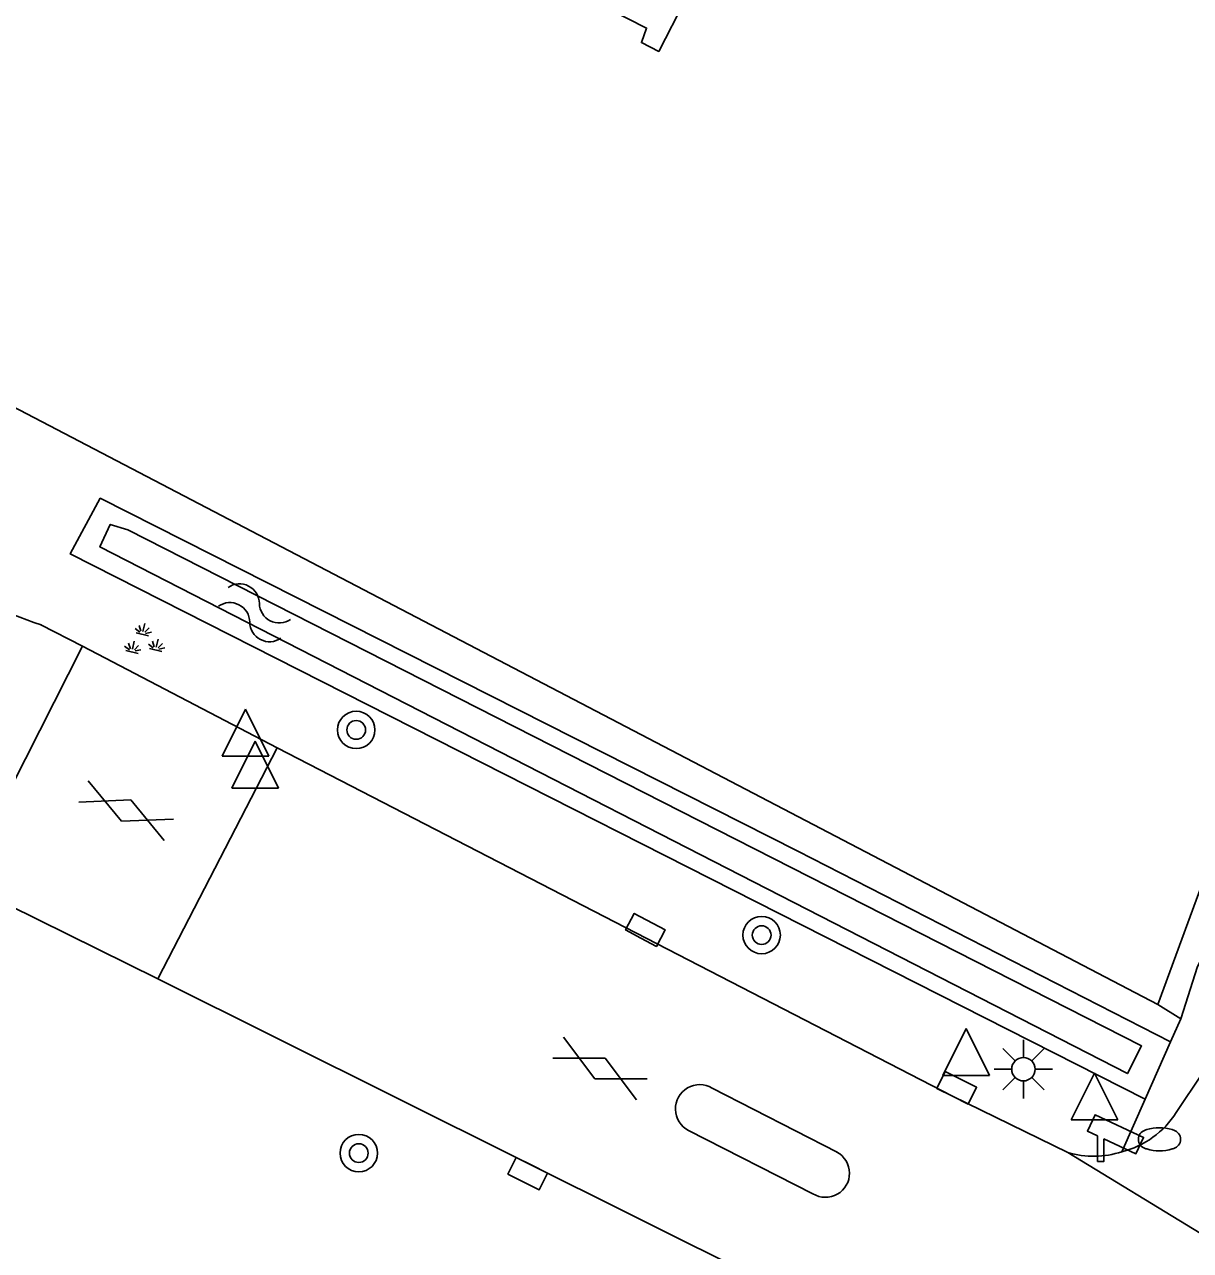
# Model space of a CAD drawing. Extents: x 128999 to 131010, y 395498 to 399007.
# Drawn here: x 129506.7 to 129531.63, y 398294.62 to 398320.84 of the extents above; entities that cross this region are included whole.
import ezdxf

# ---------------------------------------------------------------- set-up
doc = ezdxf.new("R2010")
doc.units = 0
for name, color, linetype in [('gg-afsc-hekwerk', 7, 'Continuous'), ('gg-bbg-hoofdgebouw', 7, 'Continuous'), ('gg-knt-verharding', 7, 'Continuous'), ('gg-kntw-bovenkant insteek waterloop', 7, 'Continuous'), ('gg-kntw-waterlijn', 7, 'Continuous'), ('gt-grn-groengrens', 7, 'Continuous'), ('gt-grn-weggrens', 7, 'Continuous'), ('gt-symb-boom', 7, 'Continuous'), ('gt-symb-brandkraan', 7, 'Continuous'), ('gt-symb-camera', 7, 'Continuous'), ('gt-symb-gesloten verharding', 7, 'Continuous'), ('gt-symb-groenvak', 7, 'Continuous'), ('gt-symb-kolk', 7, 'Continuous'), ('gt-symb-lichtmast', 7, 'Continuous'), ('gt-symb-waterafsluiter', 7, 'Continuous'), ('gt-symb-watersymbool', 7, 'Continuous')]:
    doc.layers.add(name, color=color, linetype=linetype)

# ---------------------------------------------------------------- blocks, each defined once
blk = doc.blocks.new('gt0-GRVAK')
at = {"layer": 'gt-symb-groenvak'}
for p, q in [((-0.091, 0.211), (-0.156, 0.322)), ((-0.047, 0.214), (-0.047, 0.393)), ((-0.004, 0.211), (0.061, 0.322)), ((-0.11, 0.189), (-0.228, 0.24)), ((-0.182, 0.153), (0.088, 0.153)), ((0.015, 0.189), (0.133, 0.24)), ((0.262, -0.052), (0.197, 0.059)), ((0.305, -0.049), (0.305, 0.13)), ((0.349, -0.052), (0.414, 0.059)), ((-0.245, -0.228), (-0.363, -0.177)), ((-0.226, -0.206), (-0.291, -0.095)), ((-0.183, -0.203), (-0.183, -0.024)), ((-0.139, -0.206), (-0.074, -0.095)), ((-0.12, -0.228), (-0.002, -0.177)), ((0.243, -0.074), (0.125, -0.023)), ((0.17, -0.11), (0.441, -0.11)), ((0.368, -0.074), (0.486, -0.023)), ((-0.318, -0.264), (-0.047, -0.264))]:
    blk.add_line(p, q, dxfattribs=at)
blk = doc.blocks.new('gt0-WA')
at = {"layer": 'gt-symb-watersymbool'}
for centre, start, end in [((-0.323, 0.022), 28.0725, 151.9275), ((0.427, 0.422), 208.0725, 331.9275), ((-0.323, -0.428), 28.0725, 151.9275), ((0.427, -0.028), 208.0725, 331.9275)]:
    blk.add_arc(centre, 0.425, start, end, dxfattribs=at)
blk = doc.blocks.new('gt0-CAMERA')
at = {"layer": 'gt-symb-camera'}
for points in [[(0.067, 0.484), (0.753, 0.164), (0.916, 0.514), (-0.121, 0.999), (-0.284, 0.648), (-0.067, 0.547)], [(0.067, 0.484), (0.067, 0), (-0.067, 0), (-0.067, 0.547)]]:
    blk.add_lwpolyline(points, dxfattribs=at)
blk = doc.blocks.new('gt0-BOOM')
at = {"layer": 'gt-symb-boom'}
for radius in [0.4, 0.2]:
    blk.add_circle((0, 0), radius, dxfattribs=at)
blk = doc.blocks.new('gt0-KOLK')
at = {"layer": 'gt-symb-kolk'}
blk.add_lwpolyline([(0, 0), (0.375, 0), (0.375, 0.4), (-0.375, 0.4), (-0.375, 0), (0, 0)], dxfattribs=at)
blk = doc.blocks.new('gt0-WAFSL')
at = {"layer": 'gt-symb-waterafsluiter'}
for p, q in [((-0.5, -0.333), (0, 0.667)), ((0, 0.667), (0.5, -0.333)), ((0.5, -0.333), (-0.5, -0.333))]:
    blk.add_line(p, q, dxfattribs=at)
blk = doc.blocks.new('gt0-LMAST')
at = {"layer": 'gt-symb-lichtmast'}
for p, q in [((-0.005, 0.246), (-0.005, 0.621)), ((-0.182, 0.173), (-0.447, 0.438)), ((0.172, 0.173), (0.437, 0.438)), ((-0.255, -0.004), (-0.63, -0.004)), ((-0.182, -0.181), (-0.447, -0.446)), ((-0.005, -0.254), (-0.005, -0.629)), ((0.437, -0.446), (0.172, -0.181)), ((0.245, -0.004), (0.62, -0.004))]:
    blk.add_line(p, q, dxfattribs=at)
blk.add_circle((-0.005, -0.004), 0.25, dxfattribs=at)
blk = doc.blocks.new('gt0-BR')
at = {"layer": 'gt-symb-brandkraan'}
for centre, radius, start, end in [((-0.244, 0), 0.206, 107.5669, 252.4331), ((0.599, -2.664), 3, 106.892, 107.5669), ((0, -0.691), 0.938, 73.108, 106.892), ((-0.599, -2.664), 3, 72.4331, 73.108), ((0.244, 0), 0.206, 287.567, 72.4331), ((0.599, 2.664), 3, 252.4331, 253.108), ((0, 0.691), 0.938, 253.108, 286.8921), ((-0.599, 2.664), 3, 286.8921, 287.567)]:
    blk.add_arc(centre, radius, start, end, dxfattribs=at)
blk = doc.blocks.new('gt0-GESVH1')
at = {"layer": 'gt-symb-gesloten verharding'}
for p, q in [((-0.992, -0.261), (0.008, 0.239)), ((0.008, -0.261), (-0.992, 0.239)), ((0.008, 0.239), (1.008, -0.261)), ((1.008, 0.239), (0.008, -0.261))]:
    blk.add_line(p, q, dxfattribs=at)

msp = doc.modelspace()

# ---------------------------------------------------------------- linework, layer by layer
at = {"layer": 'gg-afsc-hekwerk'}
msp.add_line((129496.827, 398317.695), (129530.93, 398299.883), dxfattribs=at)
msp.add_lwpolyline([(129530.93, 398299.883), (129540.645, 398326.332), (129548.581, 398357.167)], dxfattribs=at)
at = {"layer": 'gg-bbg-hoofdgebouw'}
msp.add_lwpolyline([(129511.35, 398324.86), (129511.75, 398324.64), (129511.87, 398324.9), (129520, 398320.76), (129519.89, 398320.45), (129520.26, 398320.26), (129524.2, 398327.95), (129521.15, 398329.507), (129522.978, 398333.084), (129523.221, 398332.951), (129524.343, 398335.134)], dxfattribs=at)
at = {"layer": 'gg-knt-verharding'}
for p, q in [((129507.052, 398307.998), (129507.936, 398307.546)), ((129505.372, 398302.494), (129507.936, 398307.546)), ((129507.936, 398307.546), (129512.104, 398305.369)), ((129512.104, 398305.369), (129509.549, 398300.431)), ((129512.104, 398305.369), (129526.54, 398297.92)), ((129509.549, 398300.431), (129506.348, 398302.012)), ((129523.284, 398293.584), (129509.549, 398300.431)), ((129531.419, 398299.576), (129531.202, 398299.086)), ((129531.202, 398299.086), (129530.658, 398297.856)), ((129521.402, 398298.092), (129524.07, 398296.723)), ((129529.006, 398296.717), (129526.54, 398297.92)), ((129530.658, 398297.856), (129530.161, 398296.733)), ((129523.556, 398295.832), (129520.896, 398297.187))]:
    msp.add_line(p, q, dxfattribs=at)
for points in [[(129542.38, 398327.31), (129538.215, 398316.935), (129536.483, 398309.91), (129531.776, 398300.696), (129531.419, 398299.576)], [(129537.661, 398309.614), (129531.881, 398298.416), (129531.321, 398297.574)]]:
    msp.add_lwpolyline(points, dxfattribs=at)
for centre, radius, start, end in [((129511.507, 398320.87), 13.621, 240.0913, 250.9101), ((129521.135, 398297.648), 0.519, 58.973, 242.6065), ((129529.689, 398298.605), 1.931, 284.1637, 327.7206), ((129523.823, 398296.272), 0.514, 238.7159, 61.3246), ((129529.558, 398298.554), 1.918, 253.268, 288.3193)]:
    msp.add_arc(centre, radius, start, end, dxfattribs=at)
at = {"layer": 'gg-kntw-bovenkant insteek waterloop'}
msp.add_lwpolyline([(129530.658, 398297.856), (129507.677, 398309.515), (129508.32, 398310.705), (129523.23, 398303.163), (129531.202, 398299.086)], dxfattribs=at)
at = {"layer": 'gg-kntw-waterlijn'}
msp.add_lwpolyline([(129508.911, 398310.03), (129530.58, 398298.994), (129530.28, 398298.405), (129508.313, 398309.666), (129508.532, 398310.147), (129508.911, 398310.03)], dxfattribs=at)
at = {"layer": 'gt-grn-groengrens'}
msp.add_line((129531.419, 398299.576), (129530.93, 398299.883), dxfattribs=at)
at = {"layer": 'gt-grn-weggrens'}
msp.add_line((129529.006, 398296.717), (129531.834, 398294.993), dxfattribs=at)

# ---------------------------------------------------------------- block references
at = {"layer": 'gt-symb-boom'}
for p in [(129513.791, 398305.752), (129522.459, 398301.365), (129513.846, 398296.703)]:
    msp.add_blockref('gt0-BOOM', p, dxfattribs=at)
at = {"layer": 'gt-symb-brandkraan'}
msp.add_blockref('gt0-BR', (129530.963, 398296.998), dxfattribs=at)
at = {"layer": 'gt-symb-camera'}
msp.add_blockref('gt0-CAMERA', (129529.708, 398296.525), dxfattribs=at)
at = {"layer": 'gt-symb-gesloten verharding'}
for p, rotation in [((129508.87, 398304.04), -24.078837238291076), ((129519.005, 398298.499), 153.51182146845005)]:
    msp.add_blockref('gt0-GESVH1', p, dxfattribs=dict(at, rotation=rotation))
at = {"layer": 'gt-symb-groenvak', "rotation": -12.827123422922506}
msp.add_blockref('gt0-GRVAK', (129509.231, 398307.636), dxfattribs=at)
at = {"layer": 'gt-symb-kolk'}
for p, rotation in [((129519.879, 398301.3), -28.10282356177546), ((129526.54, 398297.92), -26.48817853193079), ((129517.547, 398296.444), 153.49990999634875)]:
    msp.add_blockref('gt0-KOLK', p, dxfattribs=dict(at, rotation=rotation))
at = {"layer": 'gt-symb-lichtmast'}
msp.add_blockref('gt0-LMAST', (129528.06, 398298.501), dxfattribs=at)
at = {"layer": 'gt-symb-waterafsluiter'}
for p in [(129511.425, 398305.527), (129511.63, 398304.843), (129526.829, 398298.698), (129529.577, 398297.749)]:
    msp.add_blockref('gt0-WAFSL', p, dxfattribs=at)
at = {"layer": 'gt-symb-watersymbool', "rotation": -27.20591683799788}
msp.add_blockref('gt0-WA', (129511.573, 398308.283), dxfattribs=at)

doc.saveas('drawing.dxf')
